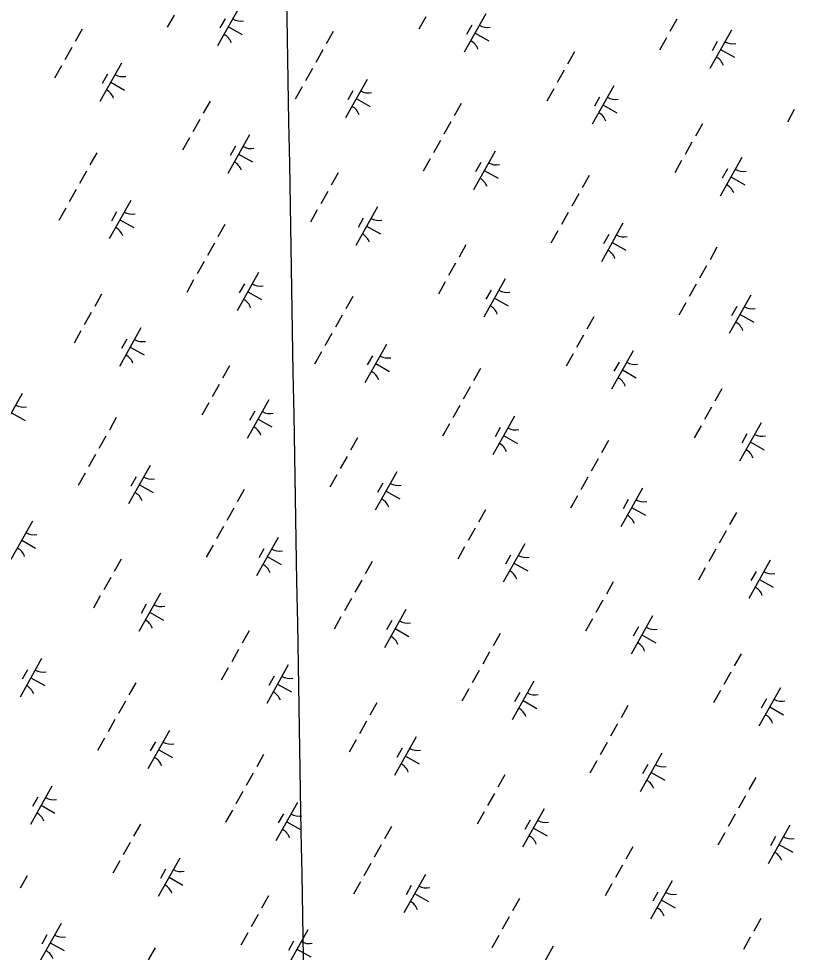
# Model space of a CAD drawing. Extents: x 3913936 to 3933962, y 195330 to 217741.
# Drawn here: x 3919635 to 3920514, y 201961 to 203019 of the extents above; entities that cross this region are included whole.
import ezdxf

# ---------------------------------------------------------------- set-up
doc = ezdxf.new("R2010")
doc.units = 0
doc.layers.add('V-GRID-MAJR', color=7, linetype='Continuous')
doc.layers.add('V-WETL-SWMP', color=7, linetype='Continuous')

msp = doc.modelspace()

# ---------------------------------------------------------------- linework, layer by layer
at = {"layer": 'V-GRID-MAJR'}
msp.add_spline([(3920014.7, 198709.1), (3920000.2, 199540.2), (3919894.4, 205600.3), (3919878.2, 206526.9)], degree=3, dxfattribs=at)
at = {"layer": 'V-WETL-SWMP'}
for p, q in [((3919885.2, 203031.4), (3919860.7, 202987.8)), ((3919811.5, 203022.8), (3919803.6, 203008.9)), ((3919869.1, 203018.6), (3919863.2, 203008.2)), ((3920096.7, 203020.8), (3920088.8, 203006.9)), ((3920164.8, 203024.2), (3920140.3, 202980.6)), ((3920381.2, 203018), (3920373.4, 203004)), ((3919872.9, 203009.6), (3919888.6, 203000.8)), ((3920148.7, 203011.4), (3920142.8, 203000.9)), ((3919707.2, 203006.9), (3919699.4, 202993)), ((3919991.8, 203004.1), (3919983.9, 202990.1)), ((3920152.5, 203002.4), (3920168.2, 202993.6)), ((3920369.4, 202997.1), (3920361.6, 202983.1)), ((3920443.1, 203005.6), (3920418.6, 202962.1)), ((3920427.1, 202992.9), (3920421.2, 202982.4)), ((3919695.5, 202986), (3919687.6, 202972.1)), ((3919980, 202983.2), (3919972.2, 202969.2)), ((3920265.2, 202981.2), (3920257.3, 202967.2)), ((3920430.9, 202983.8), (3920446.6, 202975)), ((3919683.7, 202965.1), (3919675.9, 202951.1)), ((3919751.8, 202968.4), (3919727.3, 202924.9)), ((3919735.8, 202955.7), (3919729.9, 202945.2)), ((3919968.2, 202962.3), (3919960.4, 202948.3)), ((3920253.4, 202960.2), (3920245.6, 202946.3)), ((3919739.5, 202946.7), (3919755.2, 202937.8)), ((3920030.2, 202949.9), (3920005.7, 202906.3)), ((3919956.5, 202941.3), (3919948.6, 202927.4)), ((3920014.1, 202937.1), (3920008.2, 202926.7)), ((3920241.7, 202939.3), (3920233.8, 202925.4)), ((3920309.8, 202942.7), (3920285.3, 202899.1)), ((3919852.2, 202925.4), (3919844.4, 202911.5)), ((3920017.9, 202928.1), (3920033.6, 202919.3)), ((3920293.7, 202929.9), (3920287.8, 202919.4)), ((3920136.8, 202922.6), (3920128.9, 202908.6)), ((3920297.5, 202920.9), (3920313.2, 202912.1)), ((3920514.4, 202915.6), (3920506.6, 202901.6)), ((3919840.5, 202904.5), (3919832.6, 202890.6)), ((3920125, 202901.7), (3920117.2, 202887.7)), ((3920410.2, 202899.7), (3920402.3, 202885.7)), ((3919828.7, 202883.6), (3919820.9, 202869.6)), ((3919896.8, 202886.9), (3919872.3, 202843.4)), ((3920113.2, 202880.7), (3920105.4, 202866.8)), ((3919880.8, 202874.2), (3919874.9, 202863.7)), ((3920398.4, 202878.7), (3920390.6, 202864.8)), ((3919723.8, 202866.8), (3919715.9, 202852.9)), ((3919884.5, 202865.1), (3919900.2, 202856.3)), ((3920101.5, 202859.8), (3920093.6, 202845.9)), ((3920175.2, 202868.4), (3920150.7, 202824.8)), ((3920454.8, 202861.2), (3920430.3, 202817.6)), ((3920159.1, 202855.6), (3920153.2, 202845.1)), ((3920386.7, 202857.8), (3920378.8, 202843.9)), ((3919712, 202845.9), (3919704.2, 202832)), ((3919997.2, 202843.9), (3919989.4, 202830)), ((3920162.9, 202846.6), (3920178.6, 202837.8)), ((3920281.8, 202841.1), (3920273.9, 202827.1)), ((3920438.7, 202848.4), (3920432.8, 202837.9)), ((3920442.5, 202839.4), (3920458.2, 202830.6)), ((3919700.3, 202825), (3919692.4, 202811.1)), ((3919985.5, 202823), (3919977.6, 202809)), ((3920270, 202820.2), (3920262.1, 202806.2)), ((3919762.2, 202812.6), (3919737.7, 202769.1)), ((3919688.5, 202804.1), (3919680.7, 202790.1)), ((3919746.2, 202799.9), (3919740.3, 202789.4)), ((3919973.7, 202802.1), (3919965.9, 202788.1)), ((3920041.8, 202805.4), (3920017.3, 202761.8)), ((3920258.2, 202799.2), (3920250.4, 202785.3)), ((3919749.9, 202790.9), (3919765.6, 202782)), ((3919868.8, 202785.3), (3919860.9, 202771.4)), ((3920025.8, 202792.6), (3920019.9, 202782.2)), ((3920320.2, 202786.9), (3920295.7, 202743.3)), ((3920029.5, 202783.6), (3920045.2, 202774.8)), ((3920246.5, 202778.3), (3920238.6, 202764.4)), ((3919857, 202764.4), (3919849.2, 202750.5)), ((3920304.1, 202774.1), (3920298.2, 202763.6)), ((3920307.9, 202765.1), (3920323.6, 202756.3)), ((3920142.2, 202762.4), (3920134.4, 202748.5)), ((3920426.7, 202759.6), (3920418.9, 202745.6)), ((3919845.3, 202743.5), (3919837.4, 202729.5)), ((3920130.5, 202741.5), (3920122.6, 202727.5)), ((3920415, 202738.6), (3920407.1, 202724.7)), ((3919833.5, 202722.6), (3919825.7, 202708.6)), ((3919907.2, 202731.1), (3919882.7, 202687.6)), ((3920186.8, 202723.9), (3920162.3, 202680.3)), ((3919891.2, 202718.4), (3919885.3, 202707.9)), ((3920118.7, 202720.6), (3920110.9, 202706.6)), ((3920403.2, 202717.7), (3920395.4, 202703.8)), ((3919729.2, 202706.7), (3919721.4, 202692.7)), ((3919894.9, 202709.3), (3919910.6, 202700.5)), ((3920013.8, 202703.8), (3920005.9, 202689.9)), ((3920170.8, 202711.1), (3920164.9, 202700.7)), ((3920174.5, 202702.1), (3920190.2, 202693.3)), ((3920465.2, 202705.4), (3920440.7, 202661.8)), ((3920391.5, 202696.8), (3920383.6, 202682.9)), ((3920449.1, 202692.6), (3920443.2, 202682.1)), ((3919717.5, 202685.7), (3919709.6, 202671.8)), ((3920002, 202682.9), (3919994.2, 202669)), ((3920287.2, 202680.9), (3920279.4, 202666.9)), ((3920452.9, 202683.6), (3920468.6, 202674.8)), ((3919705.7, 202664.8), (3919697.9, 202650.9)), ((3919773.8, 202668.2), (3919749.3, 202624.6)), ((3919990.3, 202662), (3919982.4, 202648)), ((3920275.4, 202660), (3920267.6, 202646)), ((3919757.8, 202655.4), (3919751.9, 202644.9)), ((3920052.2, 202649.6), (3920027.7, 202606)), ((3919761.6, 202646.4), (3919777.3, 202637.6)), ((3919978.5, 202641.1), (3919970.7, 202627.1)), ((3920263.7, 202639.1), (3920255.8, 202625.1)), ((3920331.8, 202642.4), (3920307.3, 202598.8)), ((3920036.1, 202636.8), (3920030.3, 202626.4)), ((3920039.9, 202627.8), (3920055.6, 202619)), ((3920315.8, 202629.6), (3920309.9, 202619.2)), ((3919874.2, 202625.2), (3919866.4, 202611.2)), ((3920158.8, 202622.3), (3920150.9, 202608.4)), ((3920319.5, 202620.6), (3920335.2, 202611.8)), ((3919862.5, 202604.2), (3919854.6, 202590.3)), ((3920147, 202601.4), (3920139.2, 202587.4)), ((3920432.2, 202599.4), (3920424.4, 202585.4)), ((3919639.2, 202593.9), (3919614.7, 202550.3)), ((3919918.8, 202586.7), (3919894.3, 202543.1)), ((3919850.7, 202583.3), (3919842.9, 202569.4)), ((3919902.8, 202573.9), (3919896.9, 202563.4)), ((3920135.3, 202580.5), (3920127.4, 202566.5)), ((3920420.4, 202578.5), (3920412.6, 202564.5)), ((3919627, 202572.1), (3919642.7, 202563.3)), ((3919745.8, 202566.6), (3919738, 202552.6)), ((3919906.6, 202564.9), (3919922.3, 202556.1)), ((3920197.2, 202568.1), (3920172.7, 202524.5)), ((3920123.5, 202559.6), (3920115.7, 202545.6)), ((3920181.1, 202555.3), (3920175.3, 202544.9)), ((3920408.7, 202557.5), (3920400.8, 202543.6)), ((3920476.8, 202560.9), (3920452.3, 202517.3)), ((3919734, 202545.7), (3919726.2, 202531.7)), ((3920019.2, 202543.6), (3920011.4, 202529.7)), ((3920184.9, 202546.3), (3920200.6, 202537.5)), ((3920460.7, 202548.1), (3920454.9, 202537.7)), ((3920303.8, 202540.8), (3920295.9, 202526.9)), ((3920464.5, 202539.1), (3920480.2, 202530.3)), ((3919722.3, 202524.7), (3919714.4, 202510.8)), ((3920007.5, 202522.7), (3919999.6, 202508.8)), ((3919784.2, 202512.4), (3919759.7, 202468.8)), ((3920292, 202519.9), (3920284.2, 202505.9)), ((3919710.5, 202503.8), (3919702.7, 202489.9)), ((3919768.2, 202499.6), (3919762.3, 202489.1)), ((3919995.7, 202501.8), (3919987.9, 202487.9)), ((3920063.8, 202505.2), (3920039.3, 202461.6)), ((3919772, 202490.6), (3919787.7, 202481.8)), ((3920047.8, 202492.4), (3920041.9, 202481.9)), ((3920280.3, 202499), (3920272.4, 202485)), ((3919890.8, 202485.1), (3919883, 202471.1)), ((3920051.6, 202483.4), (3920067.3, 202474.5)), ((3920342.2, 202486.6), (3920317.7, 202443)), ((3920268.5, 202478), (3920260.7, 202464.1)), ((3920326.1, 202473.8), (3920320.3, 202463.4)), ((3919879, 202464.1), (3919871.2, 202450.2)), ((3920164.2, 202462.1), (3920156.4, 202448.2)), ((3920329.9, 202464.8), (3920345.6, 202456)), ((3920448.8, 202459.3), (3920440.9, 202445.4)), ((3919650.8, 202449.4), (3919626.3, 202405.8)), ((3919867.3, 202443.2), (3919859.4, 202429.3)), ((3920152.5, 202441.2), (3920144.6, 202427.3)), ((3920437, 202438.4), (3920429.2, 202424.4)), ((3919638.6, 202427.6), (3919654.3, 202418.8)), ((3919929.2, 202430.9), (3919904.7, 202387.3)), ((3919855.5, 202422.3), (3919847.7, 202408.4)), ((3919913.2, 202418.1), (3919907.3, 202407.6)), ((3920140.7, 202420.3), (3920132.9, 202406.3)), ((3920208.8, 202423.7), (3920184.3, 202380.1)), ((3920425.3, 202417.5), (3920417.4, 202403.5)), ((3919751.3, 202406.4), (3919743.4, 202392.4)), ((3919917, 202409.1), (3919932.7, 202400.3)), ((3920192.8, 202410.9), (3920186.9, 202400.4)), ((3920487.2, 202405.1), (3920462.7, 202361.5)), ((3920035.8, 202403.6), (3920028, 202389.6)), ((3920196.6, 202401.9), (3920212.3, 202393)), ((3920413.5, 202396.5), (3920405.7, 202382.6)), ((3919739.5, 202385.5), (3919731.7, 202371.5)), ((3920471.1, 202392.3), (3920465.3, 202381.9)), ((3920474.9, 202383.3), (3920490.6, 202374.5)), ((3920024, 202382.6), (3920016.2, 202368.7)), ((3920309.2, 202380.6), (3920301.4, 202366.7)), ((3919727.7, 202364.6), (3919719.9, 202350.6)), ((3919795.8, 202367.9), (3919771.3, 202324.3)), ((3919779.8, 202355.1), (3919773.9, 202344.7)), ((3920012.3, 202361.7), (3920004.4, 202347.8)), ((3920297.5, 202359.7), (3920289.6, 202345.8)), ((3919783.6, 202346.1), (3919799.3, 202337.3)), ((3920074.2, 202349.4), (3920049.7, 202305.8)), ((3920353.8, 202342.1), (3920329.3, 202298.6)), ((3920000.5, 202340.8), (3919992.7, 202326.8)), ((3920058.2, 202336.6), (3920052.3, 202326.1)), ((3920285.7, 202338.8), (3920277.9, 202324.8)), ((3919896.3, 202324.9), (3919888.4, 202310.9)), ((3920062, 202327.6), (3920077.6, 202318.7)), ((3920180.8, 202322), (3920173, 202308.1)), ((3920337.8, 202329.4), (3920331.9, 202318.9)), ((3920341.6, 202320.4), (3920357.3, 202311.5)), ((3919884.5, 202304), (3919876.7, 202290)), ((3920169, 202301.1), (3920161.2, 202287.2)), ((3920454.2, 202299.1), (3920446.4, 202285.2)), ((3919661.2, 202293.6), (3919636.7, 202250)), ((3919645.2, 202280.8), (3919639.3, 202270.4)), ((3919872.7, 202283), (3919864.9, 202269.1)), ((3919940.8, 202286.4), (3919916.3, 202242.8)), ((3920157.3, 202280.2), (3920149.4, 202266.3)), ((3920442.5, 202278.2), (3920434.6, 202264.3)), ((3919649, 202271.8), (3919664.7, 202263)), ((3919924.8, 202273.6), (3919918.9, 202263.2)), ((3920219.2, 202267.9), (3920194.7, 202224.3)), ((3919767.8, 202266.3), (3919760, 202252.4)), ((3919928.6, 202264.6), (3919944.3, 202255.8)), ((3920145.5, 202259.3), (3920137.7, 202245.3)), ((3920430.7, 202257.3), (3920422.9, 202243.3)), ((3920498.8, 202260.6), (3920474.3, 202217)), ((3920203.2, 202255.1), (3920197.3, 202244.6)), ((3920207, 202246.1), (3920222.6, 202237.2)), ((3920482.8, 202247.9), (3920476.9, 202237.4)), ((3919756.1, 202245.4), (3919748.2, 202231.4)), ((3920041.3, 202243.4), (3920033.4, 202229.4)), ((3920325.8, 202240.5), (3920318, 202226.6)), ((3920486.6, 202238.8), (3920502.2, 202230)), ((3919744.3, 202224.5), (3919736.5, 202210.5)), ((3920029.5, 202222.5), (3920021.7, 202208.5)), ((3920314, 202219.6), (3920306.2, 202205.7)), ((3919732.6, 202203.5), (3919724.7, 202189.6)), ((3919806.2, 202212.1), (3919781.7, 202168.5)), ((3920085.8, 202204.9), (3920061.3, 202161.3)), ((3919790.2, 202199.3), (3919784.3, 202188.9)), ((3920017.7, 202201.5), (3920009.9, 202187.6)), ((3920302.3, 202198.7), (3920294.4, 202184.7)), ((3919794, 202190.3), (3919809.7, 202181.5)), ((3919912.8, 202184.8), (3919905, 202170.9)), ((3920069.8, 202192.1), (3920063.9, 202181.7)), ((3920073.6, 202183.1), (3920089.3, 202174.3)), ((3920364.2, 202186.3), (3920339.7, 202142.8)), ((3920290.5, 202177.8), (3920282.7, 202163.8)), ((3920348.2, 202173.6), (3920342.3, 202163.1)), ((3919901.1, 202163.9), (3919893.2, 202149.9)), ((3920186.3, 202161.9), (3920178.4, 202147.9)), ((3920352, 202164.6), (3920367.6, 202155.7)), ((3920470.8, 202159), (3920463, 202145.1)), ((3919672.9, 202149.2), (3919648.4, 202105.6)), ((3919889.3, 202143), (3919881.5, 202129)), ((3920174.5, 202140.9), (3920166.7, 202127)), ((3919656.8, 202136.4), (3919651, 202125.9)), ((3919951.2, 202130.6), (3919926.7, 202087)), ((3920459, 202138.1), (3920451.2, 202124.2)), ((3919660.6, 202127.4), (3919676.3, 202118.5)), ((3919877.5, 202122), (3919869.7, 202108.1)), ((3920162.7, 202120), (3920154.9, 202106.1)), ((3920230.8, 202123.4), (3920206.3, 202079.8)), ((3919935.2, 202117.8), (3919929.3, 202107.4)), ((3919939, 202108.8), (3919954.7, 202100)), ((3920214.8, 202110.6), (3920208.9, 202100.1)), ((3920447.3, 202117.2), (3920439.4, 202103.2)), ((3919773.3, 202106.1), (3919765.5, 202092.2)), ((3920057.8, 202103.3), (3920050, 202089.3)), ((3920218.6, 202101.6), (3920234.3, 202092.8)), ((3920509.2, 202104.8), (3920484.7, 202061.2)), ((3920435.5, 202096.3), (3920427.7, 202082.3)), ((3920493.2, 202092.1), (3920487.3, 202081.6)), ((3919761.5, 202085.2), (3919753.7, 202071.3)), ((3920046.1, 202082.4), (3920038.2, 202068.4)), ((3920331.3, 202080.4), (3920323.4, 202066.4)), ((3920497, 202083), (3920512.6, 202074.2)), ((3919817.9, 202067.6), (3919793.4, 202024.1)), ((3919749.8, 202064.3), (3919741.9, 202050.3)), ((3920034.3, 202061.4), (3920026.5, 202047.5)), ((3920319.5, 202059.4), (3920311.7, 202045.5)), ((3919644.9, 202047.5), (3919637, 202033.6)), ((3919801.8, 202054.9), (3919796, 202044.4)), ((3919805.6, 202045.9), (3919821.3, 202037)), ((3920096.2, 202049.1), (3920071.7, 202005.5)), ((3920022.5, 202040.5), (3920014.7, 202026.6)), ((3920080.2, 202036.3), (3920074.3, 202025.9)), ((3920307.7, 202038.5), (3920299.9, 202024.6)), ((3920375.8, 202041.9), (3920351.3, 201998.3)), ((3919918.3, 202024.6), (3919910.4, 202010.7)), ((3920084, 202027.3), (3920099.7, 202018.5)), ((3920359.8, 202029.1), (3920353.9, 202018.6)), ((3920202.8, 202021.8), (3920195, 202007.8)), ((3920363.6, 202020.1), (3920379.3, 202011.3)), ((3919906.5, 202003.7), (3919898.7, 201989.8)), ((3919683.3, 201993.4), (3919658.8, 201949.8)), ((3920191.1, 202000.9), (3920183.2, 201986.9)), ((3920476.3, 201998.9), (3920468.4, 201984.9)), ((3919894.8, 201982.8), (3919886.9, 201968.8)), ((3919962.9, 201986.1), (3919938.4, 201942.5)), ((3919667.2, 201980.6), (3919661.3, 201970.1)), ((3919671, 201971.6), (3919686.7, 201962.7)), ((3919946.8, 201973.4), (3919941, 201962.9)), ((3920179.3, 201979.9), (3920171.5, 201966)), ((3920464.5, 201977.9), (3920456.7, 201964)), ((3919789.9, 201966), (3919782, 201952.1)), ((3919950.6, 201964.3), (3919966.3, 201955.5)), ((3920241.2, 201967.6), (3920216.7, 201924))]:
    msp.add_line(p, q, dxfattribs=at)
for centre, start, end in [((3919886.7, 203033.6), 239.8861, 281.4297), ((3920166.3, 203026.4), 239.8861, 281.4297), ((3919859.6, 202985.4), 19.8861, 61.4297), ((3920139.2, 202978.2), 19.8861, 61.4297), ((3920444.6, 203007.8), 239.8861, 281.4297), ((3920417.6, 202959.7), 19.8861, 61.4297), ((3919753.3, 202970.6), 239.8861, 281.4297), ((3919726.2, 202922.5), 19.8861, 61.4297), ((3920031.7, 202952.1), 239.8861, 281.4297), ((3920311.3, 202944.8), 239.8861, 281.4297), ((3920004.6, 202903.9), 19.8861, 61.4297), ((3920284.2, 202896.7), 19.8861, 61.4297), ((3919898.3, 202889.1), 239.8861, 281.4297), ((3919871.2, 202841), 19.8861, 61.4297), ((3920176.6, 202870.6), 239.8861, 281.4297), ((3920456.3, 202863.3), 239.8861, 281.4297), ((3920149.6, 202822.4), 19.8861, 61.4297), ((3920429.2, 202815.2), 19.8861, 61.4297), ((3919763.7, 202814.8), 239.8861, 281.4297), ((3920043.3, 202807.6), 239.8861, 281.4297), ((3919736.6, 202766.7), 19.8861, 61.4297), ((3920016.2, 202759.4), 19.8861, 61.4297), ((3920321.6, 202789), 239.8861, 281.4297), ((3920294.6, 202740.9), 19.8861, 61.4297), ((3919908.7, 202733.3), 239.8861, 281.4297), ((3919881.6, 202685.2), 19.8861, 61.4297), ((3920188.3, 202726.1), 239.8861, 281.4297), ((3920161.2, 202677.9), 19.8861, 61.4297), ((3920466.6, 202707.5), 239.8861, 281.4297), ((3920439.6, 202659.4), 19.8861, 61.4297), ((3919775.3, 202670.3), 239.8861, 281.4297), ((3919748.2, 202622.2), 19.8861, 61.4297), ((3920053.7, 202651.8), 239.8861, 281.4297), ((3920333.3, 202644.6), 239.8861, 281.4297), ((3920026.6, 202603.6), 19.8861, 61.4297), ((3920306.2, 202596.4), 19.8861, 61.4297), ((3919640.7, 202596.1), 239.8861, 281.4297), ((3919920.3, 202588.8), 239.8861, 281.4297), ((3919893.2, 202540.7), 19.8861, 61.4297), ((3920198.7, 202570.3), 239.8861, 281.4297), ((3920478.3, 202563.1), 239.8861, 281.4297), ((3920171.6, 202522.1), 19.8861, 61.4297), ((3920451.2, 202514.9), 19.8861, 61.4297), ((3919785.7, 202514.6), 239.8861, 281.4297), ((3920065.3, 202507.3), 239.8861, 281.4297), ((3919758.6, 202466.4), 19.8861, 61.4297), ((3920038.2, 202459.2), 19.8861, 61.4297), ((3920343.7, 202488.8), 239.8861, 281.4297), ((3920316.6, 202440.6), 19.8861, 61.4297), ((3919652.3, 202451.6), 239.8861, 281.4297), ((3919625.3, 202403.4), 19.8861, 61.4297), ((3919930.7, 202433), 239.8861, 281.4297), ((3920210.3, 202425.8), 239.8861, 281.4297), ((3919903.6, 202384.9), 19.8861, 61.4297), ((3920183.2, 202377.7), 19.8861, 61.4297), ((3920488.7, 202407.3), 239.8861, 281.4297), ((3920461.6, 202359.1), 19.8861, 61.4297), ((3919797.3, 202370.1), 239.8861, 281.4297), ((3919770.3, 202321.9), 19.8861, 61.4297), ((3920075.7, 202351.5), 239.8861, 281.4297), ((3920355.3, 202344.3), 239.8861, 281.4297), ((3920048.6, 202303.4), 19.8861, 61.4297), ((3920328.2, 202296.2), 19.8861, 61.4297), ((3919662.7, 202295.8), 239.8861, 281.4297), ((3919942.3, 202288.6), 239.8861, 281.4297), ((3919635.7, 202247.6), 19.8861, 61.4297), ((3919915.3, 202240.4), 19.8861, 61.4297), ((3920220.7, 202270), 239.8861, 281.4297), ((3920500.3, 202262.8), 239.8861, 281.4297), ((3920193.6, 202221.9), 19.8861, 61.4297), ((3920473.2, 202214.6), 19.8861, 61.4297), ((3919807.7, 202214.3), 239.8861, 281.4297), ((3920087.3, 202207.1), 239.8861, 281.4297), ((3919780.7, 202166.1), 19.8861, 61.4297), ((3920060.3, 202158.9), 19.8861, 61.4297), ((3920365.7, 202188.5), 239.8861, 281.4297), ((3920338.6, 202140.4), 19.8861, 61.4297), ((3919674.4, 202151.3), 239.8861, 281.4297), ((3919647.3, 202103.2), 19.8861, 61.4297), ((3919952.7, 202132.8), 239.8861, 281.4297), ((3920232.3, 202125.6), 239.8861, 281.4297), ((3919925.7, 202084.6), 19.8861, 61.4297), ((3920205.3, 202077.4), 19.8861, 61.4297), ((3920510.7, 202107), 239.8861, 281.4297), ((3920483.6, 202058.8), 19.8861, 61.4297), ((3919819.4, 202069.8), 239.8861, 281.4297), ((3919792.3, 202021.7), 19.8861, 61.4297), ((3920097.7, 202051.3), 239.8861, 281.4297), ((3920377.3, 202044), 239.8861, 281.4297), ((3920070.7, 202003.1), 19.8861, 61.4297), ((3920350.3, 201995.9), 19.8861, 61.4297), ((3919684.8, 201995.5), 239.8861, 281.4297), ((3919964.4, 201988.3), 239.8861, 281.4297), ((3919657.7, 201947.4), 19.8861, 61.4297)]:
    msp.add_arc(centre, 17.6, start, end, dxfattribs=at)

doc.saveas('drawing.dxf')
